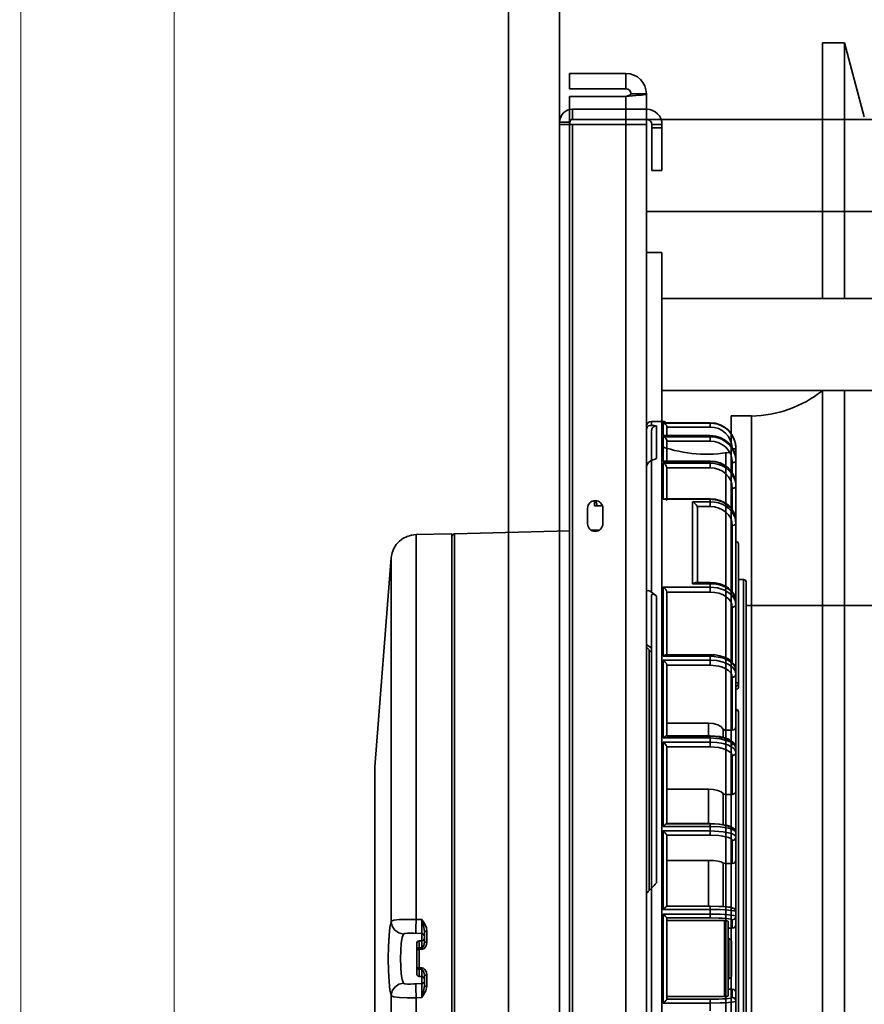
# Model space of a CAD drawing. Header units: millimetres. Extents: x -1465 to 393277, y -3788 to 454312.
# Tile 461 of 656: x 371047 to 371212, y 7648 to 7840. Entities that reach past the tile are written whole.
import ezdxf

# ---------------------------------------------------------------- set-up
doc = ezdxf.new("R2010")
doc.units = ezdxf.units.MM
doc.header["$XCLIPFRAME"] = 2
for name, color, linetype in [('AHU03-3-42950OBJ', 8, 'Continuous'), ('AHU03-3-68109OBJ', 8, 'Continuous'), ('AHU03-3-68635OBJ', 8, 'Continuous'), ('AHU03-3-7365DXF_CONTINUOUS_LINE', 8, 'Continuous'), ('EC-MTR_315-1DXF_CONTINUOUS_LINE', 8, 'Continuous'), ('FL_HEX_SCR_MDXF_CONTINUOUS_LINE', 8, 'Continuous'), ('FLUID-N1', 8, 'Continuous'), ('FLUID-N1-INS', 8, 'Continuous'), ('Impeller', 8, 'Continuous')]:
    doc.layers.add(name, color=color, linetype=linetype)
picture_1 = doc.add_image_def('image2.bmp', size_in_pixel=(2333, 386))

msp = doc.modelspace()

# ---------------------------------------------------------------- linework, layer by layer
at = {"color": 8, "linetype": 'Continuous', "lineweight": 35, "ltscale": 100}
for p, q in [((371142.17, 8097.35), (371142.17, 7216.35)), ((371152.17, 8097.35), (371152.17, 7216.35)), ((371207.83, 7835.85), (371207.83, 7816.85)), ((371185.67, 7550.8), (371185.67, 7762.9)), ((371189.67, 7762.9), (371185.67, 7762.9)), ((371189.67, 7550.8), (371189.67, 7762.9)), ((371184.67, 7557.85), (371184.67, 7755.85))]:
    msp.add_line(p, q, dxfattribs=at)
for centre, radius, start, end in [((371189.34, 7785.68), 22.79, 270.8339, 308.494), ((371180.96, 7782.37), 26.94, 250.9513, 280.0679)]:
    msp.add_arc(centre, radius, start, end, dxfattribs=at)
at = {"layer": 'AHU03-3-42950OBJ', "color": 8, "linetype": 'Continuous', "lineweight": 35, "ltscale": 100}
msp.add_line((371203.52, 7545.85), (371203.52, 7767.85), dxfattribs=at)
at = {"layer": 'AHU03-3-68109OBJ', "color": 8, "linetype": 'Continuous', "lineweight": 35, "ltscale": 100}
for p, q in [((371154.67, 7822.85), (371154.67, 7820.85)), ((371154.67, 7822.85), (371169.17, 7822.85)), ((371169.17, 7822.85), (371169.17, 7820.85)), ((371154.67, 7820.85), (371169.17, 7820.85)), ((371152.17, 7493.35), (371152.17, 7820.35)), ((371152.17, 7820.35), (371154.17, 7820.35)), ((371152.17, 7819.85), (371169.17, 7819.85)), ((371154.17, 7820.35), (371154.17, 7819.85)), ((371154.67, 7819.85), (371154.67, 7493.85)), ((371169.17, 7493.85), (371169.17, 7819.85)), ((371170.17, 7819.85), (371170.17, 7810.85)), ((371172.17, 7819.85), (371170.17, 7819.85)), ((371172.17, 7819.24), (371170.17, 7819.24)), ((371172.17, 7819.85), (371172.17, 7810.85)), ((371172.17, 7810.85), (371170.17, 7810.85)), ((371169.17, 7794.85), (371172.17, 7794.85)), ((371172.17, 7518.85), (371172.17, 7794.85))]:
    msp.add_line(p, q, dxfattribs=at)
for centre, radius, start, end in [((371154.67, 7820.35), 2.5, 90, 180), ((371169.17, 7819.85), 3, 0, 90), ((371154.67, 7820.35), 0.5, 90, 180), ((371169.17, 7819.85), 1, 0, 90)]:
    msp.add_arc(centre, radius, start, end, dxfattribs=at)
at = {"layer": 'AHU03-3-68635OBJ', "color": 8, "linetype": 'Continuous', "lineweight": 35, "ltscale": 100}
for p, q in [((371172.17, 7785.85), (371401.64, 7785.85)), ((371172.17, 7767.85), (371401.64, 7767.85))]:
    msp.add_line(p, q, dxfattribs=at)
at = {"layer": 'AHU03-3-7365DXF_CONTINUOUS_LINE', "color": 8, "linetype": 'Continuous', "lineweight": 35, "ltscale": 100}
for p, q in [((371154.12, 7829.85), (371154.12, 7826.85)), ((371165.12, 7829.85), (371154.12, 7829.85)), ((371165.12, 7829.85), (371165.12, 7826.85)), ((371165.12, 7826.85), (371154.12, 7826.85)), ((371154.12, 7825.35), (371154.12, 7488.35)), ((371165.12, 7825.35), (371154.12, 7825.35)), ((371165.75, 7825.4), (371165.12, 7825.35)), ((371165.12, 7825.35), (371165.12, 7488.35)), ((371169.12, 7825.85), (371166.12, 7825.85)), ((371169.12, 7825.85), (371169.12, 7487.85)), ((371449.82, 7820.85), (371169.12, 7820.85)), ((371449.82, 7802.85), (371169.12, 7802.85)), ((371157.62, 7744.85), (371157.62, 7741.85)), ((371160.62, 7741.85), (371160.62, 7744.85))]:
    msp.add_line(p, q, dxfattribs=at)
at = {"layer": 'AHU03-3-7365DXF_CONTINUOUS_LINE', "color": 8, "linetype": 'Continuous', "lineweight": 35, "ltscale": 100, "flags": 128}
for points in [[(371166.12, 7825.85), (371166.05, 7825.72), (371165.83, 7825.6), (371165.12, 7825.35)], [(371169.12, 7825.85), (371169.06, 7825.79), (371168.88, 7825.73), (371168.58, 7825.68), (371168.17, 7825.62), (371167.08, 7825.51), (371165.75, 7825.4)]]:
    msp.add_lwpolyline(points, dxfattribs=at)
at = {"layer": 'AHU03-3-7365DXF_CONTINUOUS_LINE', "color": 8, "linetype": 'Continuous', "lineweight": 35, "ltscale": 100}
for centre, radius, start, end in [((371165.12, 7825.85), 4, 0, 90), ((371165.12, 7825.85), 1, 0, 90), ((371159.12, 7744.85), 1.5, 0, 180), ((371159.12, 7741.85), 1.5, 180, 0)]:
    msp.add_arc(centre, radius, start, end, dxfattribs=at)
at = {"layer": 'EC-MTR_315-1DXF_CONTINUOUS_LINE', "color": 8, "linetype": 'Continuous', "lineweight": 35, "ltscale": 100}
for p, q in [((371172.42, 7761.85), (371170.12, 7761.85)), ((371170.12, 7761.85), (371170.12, 7761.06)), ((371171.12, 7760.94), (371171.12, 7754.57)), ((371172.42, 7761.56), (371172.42, 7761.85)), ((371181.62, 7761.56), (371172.42, 7761.56)), ((371172.48, 7761.56), (371172.42, 7761.56)), ((371172.42, 7761.49), (371181.62, 7761.49)), ((371172.42, 7759.05), (371172.42, 7761.49)), ((371181.62, 7761.56), (371172.48, 7761.56)), ((371181.62, 7760.73), (371181.62, 7761.56)), ((371170.12, 7760.07), (371170.12, 7728.46)), ((371181.62, 7759.05), (371172.42, 7759.05)), ((371181.62, 7759.07), (371172.58, 7759.07)), ((371181.62, 7760.73), (371173.12, 7760.73)), ((371173.12, 7759.07), (371173.12, 7760.73)), ((371181.62, 7758), (371181.62, 7759.07)), ((371172.42, 7758.84), (371181.62, 7758.84)), ((371172.42, 7754.03), (371172.42, 7758.84)), ((371181.62, 7758), (371173.12, 7758)), ((371173.12, 7754.08), (371173.12, 7757.99)), ((371186.62, 7557.12), (371186.62, 7756.5)), ((371181.62, 7754.03), (371172.42, 7754.03)), ((371172.42, 7753.68), (371181.62, 7753.68)), ((371172.42, 7746.61), (371172.42, 7753.68)), ((371181.62, 7754.08), (371172.69, 7754.08)), ((371181.62, 7752.77), (371181.62, 7754.08)), ((371185.92, 7751.78), (371185.92, 7753.81)), ((371181.62, 7752.77), (371173.12, 7752.77)), ((371173.12, 7746.71), (371173.12, 7752.76)), ((371185.92, 7744.57), (371185.92, 7748.79)), ((371181.62, 7746.61), (371172.42, 7746.61)), ((371181.62, 7746.71), (371172.79, 7746.71)), ((371178.12, 7746.14), (371181.62, 7746.14)), ((371178.12, 7730.11), (371178.12, 7746.14)), ((371181.62, 7745.18), (371181.62, 7746.71)), ((371181.62, 7745.18), (371179.08, 7745.18)), ((371179.12, 7730.32), (371179.12, 7744.91)), ((371124.12, 7739.72), (371131.12, 7739.85)), ((371124.12, 7739.72), (371124.12, 7664.51)), ((371131.12, 7573.85), (371131.12, 7739.85)), ((371131.61, 7739.86), (371154.12, 7740.45)), ((371131.61, 7739.86), (371131.61, 7573.83)), ((371158.36, 7740.56), (371159.95, 7740.61)), ((371185.92, 7728.52), (371185.92, 7741.51)), ((371187.12, 7709.86), (371187.12, 7737.85)), ((371116.06, 7694.35), (371119.23, 7735.25)), ((371119.23, 7664.06), (371119.23, 7735.25)), ((371181.62, 7730.11), (371178.12, 7730.11)), ((371181.62, 7730.32), (371178.74, 7730.32)), ((371181.62, 7728.47), (371181.62, 7730.32)), ((371188.13, 7730.94), (371187.12, 7730.95)), ((371188.13, 7582.76), (371188.13, 7730.94)), ((371188.62, 7583.26), (371188.62, 7730.44)), ((371172.42, 7729.46), (371181.62, 7729.46)), ((371172.42, 7715.94), (371172.42, 7729.46)), ((371181.62, 7728.47), (371173.12, 7728.47)), ((371173.12, 7716.24), (371173.12, 7728.47)), ((371170.12, 7727.77), (371170.12, 7612.89)), ((371171.12, 7727.72), (371171.12, 7671.63)), ((371185.92, 7714.75), (371185.92, 7725.48)), ((371257.62, 7725.85), (371188.62, 7725.85)), ((371169.12, 7718.24), (371170.12, 7717.51)), ((371169.12, 7717.7), (371170.12, 7716.7)), ((371169.64, 7670.14), (371169.64, 7717.19)), ((371181.62, 7715.94), (371172.42, 7715.94)), ((371172.42, 7715.19), (371181.62, 7715.19)), ((371172.42, 7699.97), (371172.42, 7715.19)), ((371181.62, 7716.24), (371173, 7716.24)), ((371173.12, 7716.12), (371181.62, 7716.12)), ((371181.62, 7714.22), (371181.62, 7716.24)), ((371181.62, 7714.22), (371173.12, 7714.22)), ((371173.12, 7700.38), (371173.12, 7714.21)), ((371185.92, 7701.46), (371185.92, 7711.81)), ((371187.12, 7593), (371187.12, 7705.05)), ((371173.12, 7702.86), (371181.27, 7702.86)), ((371181.27, 7700.38), (371181.27, 7702.86)), ((371184.15, 7701.66), (371184.15, 7700.07)), ((371184.62, 7701.46), (371185.92, 7701.46)), ((371184.62, 7701.46), (371184.62, 7699.93)), ((371181.62, 7699.97), (371172.42, 7699.97)), ((371181.62, 7700.38), (371173.06, 7700.38)), ((371173.12, 7700.32), (371181.62, 7700.32)), ((371181.62, 7698.22), (371181.62, 7700.38)), ((371172.42, 7699.14), (371181.62, 7699.14)), ((371172.42, 7682.69), (371172.42, 7699.14)), ((371181.62, 7698.22), (371173.12, 7698.22)), ((371173.12, 7683.19), (371173.12, 7698.22)), ((371185.92, 7688.94), (371185.92, 7696.47)), ((371116.06, 7694.35), (371116.06, 7619.35)), ((371173.12, 7689.96), (371181.27, 7689.96)), ((371181.27, 7683.22), (371181.27, 7689.96)), ((371184.15, 7689.09), (371184.15, 7683.03)), ((371184.62, 7688.94), (371185.92, 7688.94)), ((371184.62, 7688.94), (371184.62, 7682.94)), ((371181.62, 7682.69), (371172.42, 7682.69)), ((371181.62, 7683.22), (371173.1, 7683.22)), ((371173.12, 7683.19), (371181.62, 7683.19)), ((371181.62, 7680.96), (371181.62, 7683.22)), ((371172.42, 7681.81), (371181.62, 7681.81)), ((371172.42, 7666.45), (371172.42, 7681.81)), ((371181.62, 7680.96), (371173.12, 7680.96)), ((371173.12, 7667.08), (371173.12, 7680.96)), ((371185.92, 7675.45), (371185.92, 7679.92)), ((371173.12, 7676.05), (371181.27, 7676.05)), ((371181.27, 7667.09), (371181.27, 7676.05)), ((371184.15, 7675.53), (371184.15, 7667.02)), ((371184.62, 7675.45), (371185.92, 7675.45)), ((371184.62, 7675.45), (371184.62, 7666.98)), ((371173.12, 7667.08), (371181.62, 7667.08)), ((371181.62, 7667.08), (371173.12, 7667.08)), ((371173.12, 7667.08), (371173.12, 7667.08)), ((371181.62, 7664.79), (371181.62, 7667.08)), ((371181.62, 7666.45), (371172.42, 7666.45)), ((371172.42, 7665.55), (371181.62, 7665.55)), ((371172.42, 7648.15), (371172.42, 7665.55)), ((371181.62, 7664.79), (371173.12, 7664.79)), ((371173.12, 7648.9), (371173.12, 7664.79)), ((371124.12, 7664.51), (371125.23, 7664.46)), ((371173.12, 7664.27), (371184.42, 7664.27)), ((371184.42, 7649.43), (371184.42, 7664.27)), ((371185.12, 7649.61), (371185.12, 7664.09)), ((371185.12, 7662.8), (371185.92, 7662.8)), ((371185.92, 7662.8), (371185.92, 7664.42)), ((371125.24, 7661.73), (371123.69, 7661.79)), ((371124.08, 7661.78), (371124.08, 7661.78)), ((371125.24, 7661.73), (371125.24, 7658.95)), ((371125.72, 7662.18), (371125.72, 7660.06)), ((371126.22, 7662.21), (371126.22, 7660.08)), ((371124.22, 7659.81), (371124.22, 7653.88)), ((371124.71, 7660.31), (371125.24, 7660.33)), ((371124.71, 7660.31), (371124.71, 7658.64)), ((371125.24, 7658.95), (371124.71, 7658.93)), ((371124.72, 7658.64), (371125.25, 7658.66)), ((371124.72, 7658.64), (371124.72, 7655.05)), ((371124.71, 7655.05), (371124.71, 7653.38)), ((371125.25, 7655.03), (371124.72, 7655.05)), ((371124.71, 7654.76), (371125.24, 7654.74)), ((371124.71, 7653.38), (371125.24, 7653.36)), ((371125.24, 7654.74), (371125.24, 7651.96)), ((371125.72, 7653.63), (371125.72, 7651.51)), ((371126.22, 7653.61), (371126.22, 7651.48)), ((371123.69, 7651.9), (371125.24, 7651.96)), ((371123.69, 7651.9), (371124.07, 7651.92)), ((371124.08, 7651.92), (371124.08, 7651.92)), ((371119.23, 7578.45), (371119.23, 7649.64)), ((371125.23, 7649.23), (371124.12, 7649.19)), ((371124.12, 7649.19), (371124.12, 7573.97)), ((371184.42, 7649.43), (371173.12, 7649.43)), ((371185.92, 7650.89), (371185.12, 7650.89)), ((371185.92, 7649.28), (371185.92, 7650.89)), ((371181.62, 7648.15), (371172.42, 7648.15)), ((371173.12, 7648.9), (371181.62, 7648.9)), ((371181.62, 7646.61), (371181.62, 7648.9))]:
    msp.add_line(p, q, dxfattribs=at)
at = {"layer": 'EC-MTR_315-1DXF_CONTINUOUS_LINE', "color": 8, "linetype": 'Continuous', "lineweight": 35, "ltscale": 100, "flags": 128}
for points in [[(371170.12, 7761.06), (371169.82, 7761.05), (371169.53, 7760.94), (371169.27, 7760.68), (371169.14, 7760.34)], [(371170.12, 7760.07), (371170.23, 7760.5), (371170.48, 7760.79), (371170.79, 7760.92), (371171.12, 7760.94)], [(371172.42, 7761.49), (371172.86, 7761.3), (371173.04, 7761.07), (371173.12, 7760.79)], [(371173.12, 7760.79), (371173.12, 7760.73)], [(371181.62, 7761.56), (371182.6, 7761.46), (371183.54, 7761.18), (371184.4, 7760.72), (371185.16, 7760.1), (371185.78, 7759.34), (371186.24, 7758.48), (371186.53, 7757.54), (371186.63, 7756.57)], [(371181.62, 7761.56), (371182.6, 7761.46), (371183.54, 7761.18), (371184.4, 7760.72), (371185.16, 7760.1), (371185.78, 7759.34), (371186.24, 7758.48), (371186.53, 7757.54), (371186.62, 7756.57)], [(371186.58, 7757.15), (371186.41, 7757.94), (371186.11, 7758.7), (371185.69, 7759.4), (371185.16, 7760.03), (371184.53, 7760.55), (371183.83, 7760.97), (371183.07, 7761.27), (371182.28, 7761.44)], [(371172.58, 7759.07), (371172.42, 7759.05)], [(371181.62, 7760.73), (371182.43, 7760.66), (371183.21, 7760.43), (371183.93, 7760.06), (371184.57, 7759.57), (371185.11, 7758.96), (371185.52, 7758.26), (371185.79, 7757.5), (371185.92, 7756.7)], [(371181.62, 7759.07), (371182.6, 7758.98), (371183.54, 7758.7), (371184.4, 7758.25), (371185.16, 7757.64), (371185.78, 7756.9), (371186.24, 7756.06), (371186.53, 7755.14), (371186.63, 7754.19)], [(371181.62, 7759.05), (371182.6, 7758.96), (371183.54, 7758.68), (371184.4, 7758.23), (371185.16, 7757.63), (371185.78, 7756.89), (371186.24, 7756.05), (371186.53, 7755.14), (371186.62, 7754.19)], [(371172.42, 7758.84), (371172.63, 7758.76), (371172.93, 7758.51), (371173.1, 7758.16)], [(371173.1, 7758.16), (371173.12, 7758)], [(371181.62, 7758), (371182.46, 7757.91), (371183.27, 7757.68), (371184.01, 7757.29), (371184.67, 7756.77), (371185.2, 7756.14), (371185.6, 7755.41), (371185.84, 7754.63), (371185.92, 7753.81)], [(371186.58, 7754.61), (371186.41, 7755.39), (371186.11, 7756.13), (371185.69, 7756.81), (371185.16, 7757.41), (371184.54, 7757.93), (371183.84, 7758.34), (371183.07, 7758.63), (371182.28, 7758.8)], [(371186.32, 7756.46), (371186.26, 7756.45), (371186.05, 7756.45)], [(371186.62, 7756.5), (371186.6, 7756.49), (371186.54, 7756.48), (371186.45, 7756.47), (371186.32, 7756.46)], [(371169.12, 7752.89), (371169.21, 7753.29), (371169.51, 7753.78), (371169.96, 7754.12)], [(371169.96, 7754.12), (371170.12, 7754.2)], [(371172.69, 7754.08), (371172.42, 7754.03)], [(371172.42, 7753.68), (371172.61, 7753.59), (371172.88, 7753.34), (371173.07, 7753.03)], [(371181.62, 7754.08), (371182.59, 7753.99), (371183.53, 7753.73), (371184.39, 7753.3), (371185.15, 7752.72), (371185.77, 7752.02), (371186.24, 7751.2), (371186.53, 7750.32), (371186.63, 7749.41)], [(371186.45, 7750.26), (371186.18, 7750.97), (371185.78, 7751.63), (371185.27, 7752.22), (371184.67, 7752.73), (371183.98, 7753.14), (371183.23, 7753.43), (371182.44, 7753.62), (371181.62, 7753.68)], [(371182.28, 7753.99), (371183.15, 7753.81), (371183.98, 7753.48), (371184.73, 7753.03), (371185.38, 7752.45), (371185.91, 7751.79), (371186.3, 7751.03), (371186.54, 7750.23), (371186.62, 7749.41)], [(371186.2, 7753.83), (371185.92, 7753.81)], [(371186.32, 7753.84), (371186.2, 7753.83)], [(371186.62, 7753.98), (371186.54, 7753.9), (371186.32, 7753.84)], [(371173.07, 7753.03), (371173.12, 7752.77)], [(371181.62, 7752.77), (371182.46, 7752.69), (371183.27, 7752.46), (371184.01, 7752.1), (371184.67, 7751.6), (371185.2, 7751.01), (371185.6, 7750.31), (371185.84, 7749.57), (371185.92, 7748.79)], [(371186.32, 7748.84), (371186.23, 7748.82), (371185.92, 7748.79)], [(371186.62, 7749.06), (371186.6, 7749), (371186.5, 7748.91), (371186.32, 7748.84)], [(371172.79, 7746.71), (371172.7, 7746.7), (371172.42, 7746.61)], [(371173.12, 7746.38), (371173.02, 7746.64), (371172.79, 7746.71)], [(371178.12, 7746.14), (371178.32, 7746.03), (371178.87, 7745.54)], [(371178.87, 7745.54), (371179.04, 7745.27), (371179.08, 7745.18)], [(371181.62, 7746.71), (371182.59, 7746.63), (371183.52, 7746.39), (371184.38, 7745.99), (371185.14, 7745.45), (371185.76, 7744.8), (371186.24, 7744.04), (371186.52, 7743.21), (371186.63, 7742.34)], [(371186.45, 7742.98), (371186.18, 7743.64), (371185.78, 7744.24), (371185.27, 7744.79), (371184.67, 7745.26), (371183.96, 7745.64), (371183.21, 7745.91), (371182.42, 7746.08), (371181.62, 7746.14)], [(371182.28, 7746.57), (371183.15, 7746.41), (371183.98, 7746.11), (371184.72, 7745.69), (371185.38, 7745.16), (371185.91, 7744.55), (371186.3, 7743.85), (371186.54, 7743.11), (371186.62, 7742.34)], [(371179.08, 7745.18), (371179.12, 7744.91)], [(371181.62, 7745.18), (371182.46, 7745.11), (371183.27, 7744.9), (371184, 7744.56), (371184.67, 7744.1), (371185.19, 7743.55), (371185.6, 7742.91), (371185.84, 7742.23), (371185.92, 7741.51)], [(371186.62, 7741.87), (371186.57, 7741.73), (371186.31, 7741.57), (371185.92, 7741.51)], [(371186.62, 7741.87), (371186.45, 7742.98)], [(371178.74, 7730.32), (371178.59, 7730.31), (371178.12, 7730.11)], [(371178.84, 7730.31), (371178.74, 7730.32)], [(371179.02, 7730.21), (371178.84, 7730.31)], [(371179.08, 7730.13), (371179.02, 7730.21)], [(371181.62, 7730.32), (371182.57, 7730.26), (371183.5, 7730.06), (371184.34, 7729.74), (371185.11, 7729.29), (371185.73, 7728.75), (371186.22, 7728.1), (371186.52, 7727.39), (371186.63, 7726.63)], [(371182.28, 7730.08), (371183.14, 7729.95), (371183.98, 7729.7), (371184.71, 7729.37), (371185.38, 7728.93), (371185.9, 7728.44), (371186.3, 7727.86), (371186.54, 7727.26), (371186.62, 7726.64)], [(371170.12, 7728.46), (371169.79, 7728.66), (371169.48, 7728.77), (371169.23, 7728.73), (371169.15, 7728.64), (371169.12, 7728.5)], [(371172.42, 7729.46), (371172.55, 7729.36), (371172.91, 7728.97)], [(371172.91, 7728.97), (371173.06, 7728.72), (371173.12, 7728.47)], [(371186.24, 7727.32), (371185.89, 7727.8), (371185.45, 7728.22), (371184.4, 7728.87), (371183.04, 7729.32), (371181.62, 7729.46)], [(371181.62, 7728.47), (371182.45, 7728.42), (371183.27, 7728.24), (371183.99, 7727.98), (371184.67, 7727.6), (371185.18, 7727.16), (371185.6, 7726.63), (371185.84, 7726.07), (371185.92, 7725.48)], [(371170.12, 7727.77), (371170.15, 7727.91), (371170.23, 7728), (371170.48, 7728.04), (371170.79, 7727.93), (371171.12, 7727.72)], [(371186.45, 7726.89), (371186.24, 7727.32)], [(371186.62, 7725.99), (371186.45, 7726.89)], [(371186.62, 7725.99), (371186.42, 7725.63), (371185.92, 7725.48)], [(371172.82, 7716.19), (371172.72, 7716.15), (371172.42, 7715.94)], [(371172.42, 7715.19), (371172.52, 7715.1), (371172.81, 7714.8)], [(371172.81, 7714.8), (371173.03, 7714.49), (371173.12, 7714.22)], [(371173, 7716.24), (371172.96, 7716.24), (371172.82, 7716.19)], [(371173.12, 7716.12), (371173.09, 7716.21), (371173, 7716.24)], [(371185.95, 7713.79), (371185.1, 7714.4), (371184.12, 7714.81), (371182.89, 7715.1), (371181.62, 7715.19)], [(371181.63, 7716.24), (371182.56, 7716.19), (371183.48, 7716.03), (371184.3, 7715.78), (371185.08, 7715.41), (371185.69, 7714.98), (371186.2, 7714.42), (371186.51, 7713.81), (371186.63, 7713.14)], [(371182.28, 7715.91), (371183.98, 7715.61), (371184.7, 7715.34), (371185.38, 7714.98), (371185.89, 7714.6), (371186.3, 7714.12), (371186.54, 7713.65), (371186.62, 7713.14)], [(371181.62, 7714.22), (371183.27, 7714.03), (371183.99, 7713.82), (371184.67, 7713.51), (371185.17, 7713.17), (371185.6, 7712.73), (371185.83, 7712.29), (371185.92, 7711.81)], [(371186.45, 7713.12), (371186.36, 7713.29), (371185.95, 7713.79)], [(371186.62, 7712.39), (371186.53, 7712.94), (371186.45, 7713.12)], [(371186.62, 7712.39), (371186.42, 7711.98), (371185.92, 7711.81)], [(371186.62, 7710.82), (371186.98, 7710.73), (371187.12, 7710.49)], [(371187.12, 7709.86), (371186.98, 7709.59), (371186.62, 7709.48)], [(371187.12, 7710.49), (371187.02, 7710.26), (371186.75, 7710.12)], [(371187.11, 7709.78), (371187.12, 7709.86)], [(371186.62, 7705.44), (371186.98, 7705.33)], [(371187.12, 7705.05), (371186.98, 7705.26), (371186.62, 7705.35)], [(371186.98, 7705.33), (371187.04, 7705.27), (371187.12, 7705.05)], [(371181.27, 7702.86), (371182.18, 7702.79), (371183.06, 7702.53), (371183.69, 7702.18), (371184.15, 7701.66)], [(371184.62, 7701.46), (371184.47, 7701.48), (371184.15, 7701.66)], [(371186.62, 7702.05), (371186.42, 7701.63), (371185.92, 7701.46)], [(371172.82, 7700.28), (371172.72, 7700.21), (371172.42, 7699.97)], [(371173.06, 7700.38), (371173.01, 7700.37), (371172.82, 7700.28)], [(371173.12, 7700.32), (371173.11, 7700.36), (371173.06, 7700.38)], [(371181.62, 7700.38), (371183.45, 7700.23), (371185.02, 7699.78), (371185.65, 7699.45), (371186.15, 7699.04), (371186.49, 7698.53), (371186.63, 7697.93)], [(371181.62, 7699.97), (371183.54, 7699.81), (371185.16, 7699.37), (371185.78, 7699.06), (371186.24, 7698.71), (371186.53, 7698.33), (371186.62, 7697.93)], [(371185.92, 7698.57), (371185.83, 7698.93), (371185.59, 7699.24), (371184.9, 7699.7), (371184.36, 7699.92), (371183.73, 7700.09), (371182.31, 7700.3)], [(371172.71, 7698.86), (371172.99, 7698.51), (371173.09, 7698.34), (371173.12, 7698.22)], [(371185.95, 7698.12), (371185.16, 7698.54), (371184.12, 7698.87), (371182.88, 7699.08), (371181.62, 7699.14)], [(371181.62, 7698.22), (371183.27, 7698.08), (371184.01, 7697.92), (371184.67, 7697.71), (371185.51, 7697.22), (371185.81, 7696.88), (371185.92, 7696.47)], [(371186.39, 7697.73), (371186.3, 7697.83), (371185.95, 7698.12)], [(371186.62, 7697.11), (371186.61, 7697.26), (371186.39, 7697.73)], [(371186.62, 7697.11), (371186.57, 7696.86), (371186.42, 7696.66), (371185.92, 7696.47)], [(371181.27, 7689.96), (371182.18, 7689.9), (371183.06, 7689.72), (371183.73, 7689.44), (371184.15, 7689.09)], [(371186.62, 7689.58), (371186.57, 7689.34), (371186.42, 7689.13), (371185.92, 7688.94)], [(371184.62, 7688.94), (371184.33, 7688.98), (371184.15, 7689.09)], [(371172.82, 7683.04), (371172.72, 7682.96), (371172.42, 7682.69)], [(371173.1, 7683.21), (371172.99, 7683.16), (371172.82, 7683.04)], [(371173.12, 7683.19), (371173.12, 7683.21), (371173.1, 7683.21)], [(371181.62, 7683.22), (371183.42, 7683.12), (371184.24, 7683.01), (371184.95, 7682.86), (371185.55, 7682.67), (371186.05, 7682.42), (371186.44, 7682.05), (371186.63, 7681.47)], [(371185.92, 7682.15), (371185.82, 7682.38), (371185.6, 7682.55), (371185.2, 7682.73), (371184.67, 7682.89), (371184.01, 7683.02), (371183.27, 7683.12), (371181.62, 7683.19)], [(371181.62, 7682.69), (371183.54, 7682.6), (371184.4, 7682.48), (371185.16, 7682.33), (371185.78, 7682.15), (371186.24, 7681.94), (371186.5, 7681.74), (371186.62, 7681.47)], [(371185.92, 7682.15), (371186.19, 7682.1), (371186.42, 7681.96), (371186.57, 7681.73), (371186.62, 7681.47)], [(371172.59, 7681.64), (371172.78, 7681.44), (371172.94, 7681.25), (371173.07, 7681.08), (371173.12, 7680.96)], [(371185.95, 7681.21), (371185.16, 7681.45), (371184.12, 7681.65), (371181.62, 7681.81)], [(371181.62, 7680.96), (371183.27, 7680.88), (371184.01, 7680.79), (371184.67, 7680.66), (371185.2, 7680.5), (371185.6, 7680.32), (371185.82, 7680.15), (371185.92, 7679.92)], [(371186.62, 7680.6), (371186.57, 7680.34), (371186.42, 7680.12), (371186.19, 7679.97), (371185.92, 7679.92)], [(371186.58, 7680.76), (371186.36, 7680.99), (371185.95, 7681.21)], [(371186.62, 7680.6), (371186.58, 7680.76)], [(371186.62, 7676.13), (371186.57, 7675.87), (371186.42, 7675.64), (371186.19, 7675.5), (371185.92, 7675.45)], [(371181.27, 7676.05), (371182.22, 7676.01), (371183.06, 7675.91), (371183.73, 7675.74), (371184.15, 7675.53)], [(371184.62, 7675.45), (371184.33, 7675.47), (371184.15, 7675.53)], [(371169.12, 7669.52), (371169.15, 7669.57), (371169.22, 7669.67), (371169.33, 7669.79), (371169.45, 7669.94), (371169.75, 7670.25), (371170.06, 7670.57)], [(371173.09, 7667.07), (371173.03, 7667.02), (371172.95, 7666.95), (371172.86, 7666.87), (371172.65, 7666.67), (371172.42, 7666.45)], [(371173.12, 7667.08), (371173.09, 7667.07)], [(371181.62, 7667.09), (371183.41, 7667.05), (371184.2, 7667.01), (371184.89, 7666.96), (371185.45, 7666.89), (371185.89, 7666.8), (371186.29, 7666.63), (371186.52, 7666.39), (371186.63, 7666.01)], [(371185.92, 7666.71), (371185.84, 7666.78), (371185.6, 7666.85), (371185.2, 7666.92), (371184.67, 7666.97), (371184.01, 7667.02), (371183.27, 7667.05), (371181.62, 7667.08)], [(371185.92, 7666.71), (371186.19, 7666.65), (371186.42, 7666.5), (371186.57, 7666.27), (371186.62, 7666.01)], [(371172.48, 7665.49), (371172.6, 7665.37), (371172.94, 7665.02)], [(371172.94, 7665.02), (371173.07, 7664.87), (371173.11, 7664.82)], [(371173.11, 7664.82), (371173.12, 7664.79)], [(371181.62, 7666.45), (371183.54, 7666.42), (371184.4, 7666.38), (371185.16, 7666.32), (371185.78, 7666.25), (371186.24, 7666.18), (371186.53, 7666.1), (371186.62, 7666.01)], [(371186.62, 7665.11), (371186.53, 7665.2), (371186.24, 7665.28), (371185.78, 7665.35), (371185.16, 7665.42), (371184.4, 7665.47), (371183.54, 7665.51), (371181.62, 7665.55)], [(371181.62, 7664.79), (371183.27, 7664.76), (371184.01, 7664.73), (371184.67, 7664.68), (371185.2, 7664.62), (371185.6, 7664.56), (371185.84, 7664.49), (371185.92, 7664.42)], [(371186.62, 7665.11), (371186.54, 7664.79), (371186.32, 7664.54)], [(371119.23, 7664.06), (371119, 7663.01), (371118.82, 7661.35), (371118.7, 7659.22), (371118.66, 7656.85), (371118.7, 7654.48), (371118.82, 7652.35), (371119, 7650.68), (371119.23, 7649.64)], [(371124.12, 7664.51), (371122.35, 7664.52), (371120.83, 7664.48), (371119.74, 7664.33), (371119.41, 7664.21), (371119.23, 7664.06)], [(371121.63, 7661.64), (371120.73, 7661.87), (371119.95, 7662.4), (371119.43, 7663.17), (371119.23, 7664.06)], [(371124.12, 7664.51), (371124.07, 7662.78), (371124.06, 7662.13), (371124.07, 7661.81)], [(371126.22, 7662.21), (371126.12, 7662.83), (371125.75, 7663.68), (371125.23, 7664.46)], [(371125.23, 7664.46), (371125.56, 7663.23), (371125.72, 7662.18)], [(371125.23, 7664.46), (371125.24, 7663.43), (371125.24, 7662.96), (371125.24, 7662.54), (371125.25, 7662.2), (371125.25, 7661.94), (371125.24, 7661.78), (371125.24, 7661.73)], [(371184.42, 7664.27), (371184.86, 7664.23), (371185.04, 7664.19), (371185.12, 7664.09)], [(371186.32, 7664.54), (371185.92, 7664.42)], [(371186.62, 7663.5), (371186.57, 7663.24), (371186.42, 7663.01), (371186.19, 7662.86), (371185.92, 7662.8)], [(371121.63, 7661.64), (371121.4, 7660.95), (371121.22, 7659.84), (371121.1, 7658.43), (371121.06, 7656.85), (371121.1, 7655.27), (371121.22, 7653.85), (371121.4, 7652.74), (371121.63, 7652.05)], [(371123.69, 7661.79), (371123.03, 7661.81), (371122.42, 7661.82), (371121.91, 7661.78), (371121.73, 7661.72), (371121.63, 7661.64)], [(371124.07, 7661.81), (371124.07, 7661.78)], [(371125.58, 7661.58), (371125.48, 7661.66)], [(371125.71, 7661.36), (371125.58, 7661.58)], [(371126.22, 7662.21), (371126.03, 7662.21), (371125.87, 7662.2), (371125.76, 7662.19), (371125.72, 7662.18)], [(371124.37, 7658.84), (371124.33, 7658.81), (371124.24, 7658.71)], [(371124.71, 7658.93), (371124.62, 7658.92), (371124.37, 7658.84)], [(371125.72, 7660.06), (371125.6, 7659.41), (371125.45, 7659.11), (371125.24, 7658.95)], [(371126.22, 7660.08), (371126.16, 7659.63), (371125.98, 7659.21), (371125.69, 7658.85), (371125.29, 7658.66)], [(371125.72, 7660.06), (371125.76, 7660.07), (371125.8, 7660.07), (371125.87, 7660.07), (371126.03, 7660.08), (371126.22, 7660.08)], [(371124.24, 7658.71), (371124.22, 7658.63)], [(371124.22, 7658.63), (371124.26, 7658.63), (371124.31, 7658.64), (371124.37, 7658.64), (371124.53, 7658.64), (371124.72, 7658.64)], [(371124.22, 7655.06), (371124.37, 7654.85), (371124.71, 7654.76)], [(371124.24, 7655.06), (371124.23, 7655.06)], [(371124.37, 7655.06), (371124.33, 7655.06), (371124.24, 7655.06)], [(371124.72, 7655.05), (371124.62, 7655.05), (371124.37, 7655.06)], [(371125.25, 7655.03), (371125.54, 7654.95)], [(371125.54, 7654.95), (371125.83, 7654.7), (371126.12, 7654.19), (371126.22, 7653.61)], [(371125.24, 7654.74), (371125.35, 7654.7)], [(371125.35, 7654.7), (371125.52, 7654.48), (371125.63, 7654.21), (371125.72, 7653.63)], [(371126.22, 7653.61), (371126.03, 7653.61), (371125.87, 7653.62), (371125.8, 7653.62), (371125.76, 7653.62), (371125.73, 7653.63)], [(371121.63, 7652.05), (371120.73, 7651.82), (371119.95, 7651.29), (371119.43, 7650.52), (371119.23, 7649.64)], [(371121.63, 7652.05), (371121.73, 7651.97), (371121.91, 7651.92), (371122.42, 7651.88), (371123.03, 7651.88), (371123.69, 7651.9)], [(371124.08, 7651.92), (371124.07, 7651.9), (371124.07, 7651.85), (371124.06, 7651.75), (371124.06, 7651.62)], [(371124.06, 7651.62), (371124.06, 7651.17), (371124.12, 7649.19)], [(371125.24, 7651.96), (371125.24, 7651.91), (371125.25, 7651.75), (371125.25, 7651.5), (371125.24, 7651.15), (371125.24, 7650.73), (371125.24, 7650.26), (371125.23, 7649.23)], [(371125.72, 7651.51), (371125.56, 7650.46), (371125.23, 7649.23)], [(371125.23, 7649.23), (371125.58, 7649.74), (371126.03, 7650.58), (371126.22, 7651.48)], [(371125.72, 7651.51), (371125.76, 7651.5), (371125.87, 7651.49), (371126.03, 7651.48), (371126.22, 7651.48)], [(371119.23, 7649.64), (371119.41, 7649.48), (371119.74, 7649.36), (371120.83, 7649.22), (371122.35, 7649.17), (371124.12, 7649.19)], [(371185.92, 7649.28), (371185.84, 7649.2), (371185.6, 7649.13), (371185.2, 7649.07), (371184.67, 7649.01), (371184.01, 7648.96), (371183.27, 7648.93), (371181.62, 7648.9)], [(371185.12, 7649.61), (371185.04, 7649.51), (371184.86, 7649.46), (371184.42, 7649.43)], [(371185.92, 7650.89), (371186.19, 7650.84), (371186.42, 7650.69), (371186.57, 7650.46), (371186.62, 7650.19)], [(371185.92, 7649.28), (371186.37, 7649.12), (371186.61, 7648.72)], [(371173.11, 7648.87), (371173.06, 7648.81), (371172.99, 7648.73), (371172.9, 7648.64), (371172.7, 7648.43), (371172.48, 7648.2)], [(371173.12, 7648.9), (371173.11, 7648.87)], [(371181.62, 7648.15), (371183.54, 7648.18), (371184.4, 7648.22), (371185.16, 7648.27), (371185.78, 7648.34), (371186.24, 7648.41), (371186.53, 7648.49), (371186.62, 7648.58)]]:
    msp.add_lwpolyline(points, dxfattribs=at)
at = {"layer": 'EC-MTR_315-1DXF_CONTINUOUS_LINE', "color": 8, "linetype": 'Continuous', "lineweight": 35, "ltscale": 100}
for centre, radius, start, end in [((371170.12, 7760.85), 1, 90, 180), ((371172.42, 7761.15), 0.7, 36.2866, 90), ((371181.62, 7756.47), 5.02, 82.5137, 89.9859), ((371181.62, 7753.7), 5.14, 82.6972, 89.9869), ((371181.65, 7756.5), 4.97, 0.0152, 7.5327), ((371181.62, 7748.62), 5.41, 83.0563, 89.9903), ((371181.89, 7753.98), 4.73, 0.0167, 7.722), ((371182.31, 7749.06), 4.31, 0.0697, 16.1544), ((371181.62, 7740.76), 5.85, 83.5877, 89.9935), ((371124.21, 7734.72), 5, 91, 173.9996), ((371131.62, 7739.36), 0.5, 91.5, 165.25), ((371186.62, 7737.85), 0.5, 0, 90), ((371181.62, 7722.95), 7.16, 84.7693, 89.9986), ((371188.12, 7730.44), 0.5, 0, 89.3), ((371181.62, 7708.5), 7.62, 84.8521, 90.0006), ((371181.63, 7707.06), 8.88, 85.7854, 90.0012), ((371186.62, 7710.74), 0.635, 270.048, 281.8027), ((371186.62, 7705.05), 0.5, 0, 90), ((371181.63, 7689.87), 10.45, 86.2521, 90.0029), ((371169.36, 7695.8), 4.53, 42.4147, 47.4523), ((371166.76, 7675.99), 8.12, 44.0951, 45.7533), ((371186.2, 7654.42), 22.84, 134.7522, 134.9682), ((371164.78, 7657.88), 10.83, 44.6395, 45.0724), ((371125.22, 7661.23), 0.502, 82.4919, 87.9593), ((371125.22, 7661.24), 0.5, 44.1711, 88), ((371125.22, 7660.83), 0.5, 272, 0), ((371125.22, 7661.23), 0.503, 73.6366, 82.5072), ((371125.23, 7661.24), 0.492, 64.9209, 73.6049), ((371125.22, 7661.23), 0.508, 58.9309, 64.9038), ((371125.22, 7661.23), 0.504, 0.0564, 14.5724), ((371124.72, 7659.81), 0.5, 92, 180), ((371151.05, 7659.58), 25.81, 181.3949, 182.0408), ((371125.21, 7659.31), 0.656, 273.7596, 277.3676), ((371148.28, 7654.2), 23.05, 177.9204, 178.6438), ((371124.72, 7653.88), 0.5, 180, 268), ((371125.22, 7652.86), 0.5, 0, 88), ((371125.22, 7652.46), 0.5, 272, 323.7908), ((371125.22, 7652.46), 0.504, 272.0534, 285.8756), ((371125.23, 7652.45), 0.49, 285.8921, 292.2833), ((371125.22, 7652.46), 0.503, 292.3373, 300.3174), ((371125.22, 7652.47), 0.511, 300.2831, 307.9599), ((371125.23, 7652.45), 0.492, 307.9462, 314.8897), ((371125.23, 7652.45), 0.496, 314.9803, 323.9052), ((371125.21, 7652.46), 0.513, 323.8677, 329.7754), ((371125.22, 7652.46), 0.5, 329.8458, 344.8577), ((371125.23, 7652.46), 0.499, 329.7296, 339.5693), ((371125.23, 7652.46), 0.493, 339.6453, 344.9016), ((371125.22, 7652.46), 0.504, 344.8997, 359.9424), ((371164.51, 7656.11), 11.23, 314.8379, 315.2551), ((371185.93, 7648.58), 0.696, 0.0556, 11.736)]:
    msp.add_arc(centre, radius, start, end, dxfattribs=at)
for centre, major_axis, ratio, start_param, end_param in [((371170.12, 7656.85), (-78.64, 78.64), 0.884725, 5.427177, 5.436701), ((371170.12, 7656.85), (-87.05, -87.05), 0.674509, 4.109453, 4.118977), ((371170.12, 7656.85), (-97.69, 97.69), 0.39391, 5.078111, 5.087635), ((371169.12, 7656.85), (-104.8, -104.8), 0.061163, 4.632254, 4.641779)]:
    msp.add_ellipse(centre, major_axis=major_axis, ratio=ratio, start_param=start_param, end_param=end_param, dxfattribs=at)
at = {"layer": 'FL_HEX_SCR_MDXF_CONTINUOUS_LINE', "color": 8, "linetype": 'Continuous', "lineweight": 35, "ltscale": 100}
for p, q in [((371158.95, 7746.33), (371158.95, 7745.35)), ((371160.53, 7745.35), (371158.95, 7745.35)), ((371185.12, 7660.85), (371185.25, 7660.85)), ((371185.25, 7660.85), (371185.75, 7660.35)), ((371185.25, 7652.85), (371185.25, 7660.85)), ((371185.75, 7653.35), (371185.75, 7660.35)), ((371185.25, 7652.85), (371185.75, 7653.35)), ((371185.12, 7652.85), (371185.25, 7652.85))]:
    msp.add_line(p, q, dxfattribs=at)
at = {"layer": 'FL_HEX_SCR_MDXF_CONTINUOUS_LINE', "color": 8, "linetype": 'Continuous', "lineweight": 35, "ltscale": 100, "flags": 128}
msp.add_lwpolyline([(371159.24, 7746.33), (371159.3, 7746.08), (371159.53, 7745.35)], dxfattribs=at)
at = {"layer": 'FLUID-N1', "color": 8, "linetype": 'Continuous', "lineweight": 18, "ltscale": 100}
msp.add_line((371076.84, 7183.82), (371076.84, 8083.82), dxfattribs=at)
at = {"layer": 'FLUID-N1-INS', "color": 8, "linetype": 'Continuous', "lineweight": 13, "ltscale": 100}
msp.add_line((371046.84, 7083.82), (371046.84, 8183.82), dxfattribs=at)
at = {"layer": 'Impeller', "color": 8, "linetype": 'Continuous', "lineweight": 35, "ltscale": 100}
for p, q in [((371203.52, 7785.85), (371203.52, 7835.85)), ((371207.83, 7835.85), (371203.52, 7835.85)), ((371211.72, 7821.35), (371207.83, 7835.85)), ((371207.83, 7835.85), (371207.83, 7785.85)), ((371203.52, 7767.85), (371203.52, 7545.85)), ((371207.83, 7767.85), (371207.83, 7545.85))]:
    msp.add_line(p, q, dxfattribs=at)

# ---------------------------------------------------------------- pictures from other files: only their frames are drawn
at = {"color": 8, "lineweight": 13}
image = msp.add_image(picture_1, insert=(370143.58, 7164.06), size_in_units=(5943.45, 983.7), dxfattribs=at)
image.set_boundary_path([(-0.5, -0.5), (2332.5, 385.5)])

doc.saveas('drawing.dxf')
